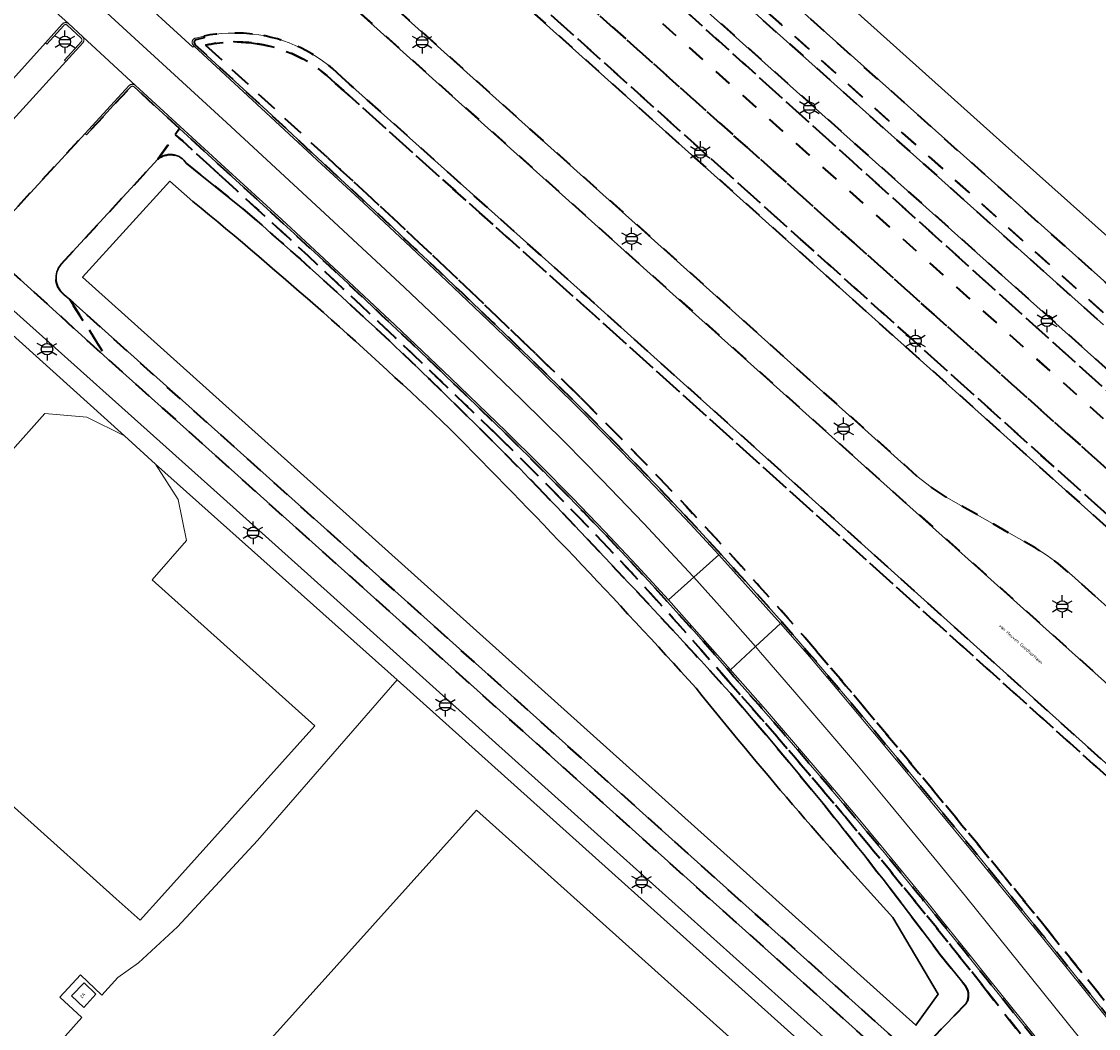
# Model space of a CAD drawing. Extents: x 105780 to 185197, y 477999 to 525027.
# Tile 227 of 562: x 107245 to 107366, y 478479 to 478591. Entities that reach past the tile are written whole.
import ezdxf
from ezdxf.enums import TextEntityAlignment as Align

# ---------------------------------------------------------------- set-up
doc = ezdxf.new("R2010")
doc.units = 0
doc.linetypes.add('XX-HIDDEN', pattern=[4, 2, -2])
for name, color, linetype, lineweight in [('B-GV-GR-MATERIAALGRENS-G', 252, 'XX-HIDDEN', 35), ('B-RO-IE-MEUBILAIR_WEGMEUBILAIR-S', 252, 'Continuous', 25), ('B-WE-GW-WATERGANG_SLOOT_INSTEEK-G', 252, 'Continuous', 30), ('B-XX-KG-KADASTRAAL_BEBOUWING-G', 252, 'Continuous', 20), ('B1-WE-OG-BEBOUWING-T18', 7, 'Continuous', 18), ('B1-WE-OG-TERREIN_ERF-GV', 252, 'Continuous', 18), ('B1-WE-OG-TOPOGRAFIE-T18', 10, 'Continuous', 18), ('B1-WE-VH-VERHARDING_ASFALT-GV', 252, 'Continuous', 18), ('B1-WE-VH-VERHARDING_BETON-GV', 252, 'Continuous', 18), ('B1-WE-VH-VERHARDING_BETONSTRAATSTEEN-GV', 252, 'Continuous', 18), ('B1-WE-VH-VERHARDING_TEGEL-GV', 252, 'Continuous', 18)]:
    doc.layers.add(name, color=color, linetype=linetype, lineweight=lineweight)
doc.styles.add('NLCS-ISO', font='NLCS-ISO.ttf')
doc.styles.add('NLCS-ISO-M200-T18', font='NLCS-ISO.ttf', dxfattribs={"height": 0.36})

# ---------------------------------------------------------------- blocks, each defined once
blk = doc.blocks.new('B-SIE-WEG_LICHTMAST-SO')
at = {"ltscale": 0.1}
for p, q in [((0, 1.27), (0, 2.53)), ((-1.1, 0.63), (-2.19, 1.27)), ((1.1, 0.63), (2.19, 1.27)), ((-1.1, -0.63), (-2.19, -1.27)), ((0, -1.27), (0, -2.53)), ((1.1, -0.63), (2.19, -1.27))]:
    blk.add_line(p, q, dxfattribs=at)
at = {"flags": 128}
for points in [[(-1.16, 0.5), (1.16, 0.5)], [(-1.16, -0.5), (1.16, -0.5)]]:
    blk.add_lwpolyline(points, dxfattribs=at)
at = {"ltscale": 0.1}
blk.add_circle((0, 0), 1.27, dxfattribs=at)
at = {"style": 'NLCS-ISO'}
blk.add_attdef('TYPE', text='', height=1.8, dxfattribs=at).set_placement((0, 2.53), align=Align.BOTTOM_CENTER)

msp = doc.modelspace()

# ---------------------------------------------------------------- linework, layer by layer
at = {"layer": 'B-GV-GR-MATERIAALGRENS-G', "flags": 128}
for points in [[(107151.653, 478750.96), (107140.294, 478761.131), (107126.392, 478773.278), (107114.762, 478783.187), (107103.227, 478792.801), (107087.394, 478805.892), (107086.686, 478805.128), (107102.59, 478792.031), (107114.118, 478782.422), (107125.739, 478772.522), (107126.129, 478772.181), (107139.632, 478760.383), (107170.61, 478732.583), (107186.678, 478718.258), (107208.313, 478698.747), (107219.241, 478689.003), (107229.188, 478680.133), (107271.031, 478642.558), (107366.082, 478557.499), (107407.845, 478520.126), (107464.973, 478468.816), (107479.245, 478456.115), (107491.738, 478444.616), (107503.691, 478434.015), (107508.432, 478429.923), (107515.389, 478424.289), (107518.895, 478421.786), (107521.941, 478419.508), (107529.904, 478414.372), (107535.14, 478411.24), (107538.979, 478409.042), (107543.722, 478406.446), (107548.646, 478404.019), (107553.714, 478401.679), (107558.939, 478399.551), (107565.846, 478396.992), (107572.354, 478394.921), (107577.749, 478393.365), (107578.891, 478393.123), (107583.54, 478392.136), (107591.485, 478390.762), (107597.827, 478389.898), (107605.293, 478389.112), (107609.203, 478388.779), (107608.826, 478389.841), (107605.388, 478390.108), (107597.947, 478390.89), (107591.638, 478391.749), (107583.728, 478393.117), (107577.991, 478394.335), (107572.644, 478395.877), (107566.171, 478397.938), (107559.3, 478400.482), (107554.112, 478402.596), (107549.076, 478404.921), (107544.182, 478407.332), (107539.468, 478409.915), (107535.644, 478412.102), (107530.431, 478415.221), (107522.512, 478420.329), (107519.485, 478422.593), (107515.994, 478425.084), (107509.074, 478430.69), (107504.349, 478434.768), (107498.687, 478439.787), (107492.407, 478445.357), (107479.915, 478456.855), (107465.64, 478469.561), (107408.513, 478520.871), (107366.748, 478558.245), (107271.698, 478643.303), (107229.854, 478680.877), (107208.98, 478699.491), (107187.345, 478719.001), (107171.402, 478733.277)], [(107419.714, 478495.161), (107415.934, 478495.592), (107402.927, 478503.63), (107277.742, 478616.057), (107284.461, 478624.043), (107412.618, 478508.549), (107436.575, 478487.102), (107437.858, 478488.608), (107405.571, 478517.587), (107299.405, 478612.591), (107293.659, 478617.945), (107279.747, 478630.342), (107277.426, 478628.224), (107278.143, 478627.646), (107277.578, 478626.955), (107278.152, 478626.453), (107277.136, 478625.288), (107275.836, 478626.396), (107270.609, 478620.885), (107403.802, 478501.472), (107404.128, 478501.848), (107417.221, 478493.416), (107417.607, 478493.07), (107419.195, 478494.893), (107432.269, 478483.101), (107432.737, 478482.597), (107433.137, 478483.067), (107432.657, 478483.575)], [(107397.955, 478513.288), (107281.54, 478617.323), (107284.267, 478620.342), (107435.018, 478485.275), (107436.575, 478487.102), (107412.618, 478508.549), (107284.461, 478624.043), (107277.742, 478616.057), (107402.927, 478503.63), (107415.934, 478495.592), (107419.714, 478495.161), (107432.657, 478483.575), (107433.137, 478483.067), (107434.494, 478484.66), (107421.141, 478496.487)], [(107284.267, 478620.342), (107281.54, 478617.323), (107397.955, 478513.288), (107421.141, 478496.487), (107434.494, 478484.66), (107435.018, 478485.275)], [(107348.55, 478538.296), (107346.874, 478539.396), (107345.289, 478540.64), (107282.072, 478597.355), (107280.05, 478595.066), (107420.897, 478468.701), (107425.005, 478473.522), (107362.571, 478529.576), (107361.043, 478530.89), (107359.822, 478531.785), (107358.542, 478532.598)], [(107250.806, 478560.311), (107254.98, 478553.763), (107265.944, 478543.933), (107342.76, 478475.06), (107353.598, 478466.81), (107362.992, 478462.67), (107363.57, 478465.875), (107354.133, 478469.704), (107344.838, 478475.753), (107344.018, 478476.455), (107343.792, 478477.012)]]:
    msp.add_lwpolyline(points, close=True, dxfattribs=at)
for points in [[(107183.952, 478724.782), (107154.895, 478751.945), (107154.217, 478753.001), (107154.255, 478754.068), (107151.653, 478750.96), (107171.402, 478733.277), (107187.345, 478719.001), (107208.98, 478699.491), (107229.854, 478680.877), (107271.698, 478643.303), (107366.748, 478558.245), (107408.513, 478520.871), (107465.64, 478469.561), (107479.915, 478456.855), (107492.407, 478445.357), (107498.687, 478439.787), (107504.349, 478434.768), (107509.074, 478430.69), (107515.994, 478425.084), (107519.485, 478422.593), (107522.512, 478420.329), (107530.431, 478415.221), (107535.644, 478412.102), (107539.468, 478409.915), (107544.182, 478407.332), (107549.076, 478404.921), (107554.112, 478402.596), (107559.3, 478400.482), (107566.171, 478397.938), (107572.644, 478395.877), (107577.991, 478394.335), (107583.728, 478393.117), (107591.638, 478391.749), (107597.947, 478390.89), (107605.388, 478390.108), (107608.826, 478389.841), (107607.367, 478393.947)], [(107529.843, 478425.199), (107521.572, 478429.478), (107504.634, 478439.57), (107501.232, 478441.941), (107497.464, 478444.829), (107485.627, 478455.175), (107453.797, 478483.944), (107418.641, 478515.303), (107416.933, 478516.839), (107384.163, 478546.309), (107332.058, 478592.802), (107306.918, 478615.603), (107272.933, 478645.778), (107183.952, 478724.782)], [(107264.674, 478589.021), (107264.673, 478588.999), (107264.674, 478588.976), (107264.677, 478588.954), (107264.81, 478588.736), (107272.82, 478581.346), (107279.021, 478575.57), (107282.928, 478571.97), (107283.296, 478571.628), (107284.867, 478570.168), (107286.819, 478568.353), (107287.706, 478567.52), (107289.299, 478566.027), (107290.694, 478564.718), (107292.03, 478563.454), (107293.705, 478561.868), (107294.552, 478561.066), (107296.676, 478559.037), (107297.929, 478557.841), (107298.394, 478557.396), (107302.219, 478553.709), (107307.199, 478548.859), (107311.727, 478544.287), (107311.805, 478544.206), (107313.558, 478542.393), (107316.198, 478539.661), (107316.41, 478539.436), (107318.138, 478537.603), (107320.612, 478534.979), (107320.996, 478534.563), (107321.775, 478533.718), (107323.854, 478531.466), (107325.176, 478530.007), (107326.191, 478528.888), (107327.065, 478527.923), (107330.242, 478524.351), (107333.504, 478520.615), (107336.515, 478517.055), (107336.879, 478516.623), (107337.735, 478515.605), (107339.517, 478513.487), (107340.418, 478512.41), (107341.147, 478511.539), (107342.509, 478509.912), (107343.646, 478508.546), (107344.816, 478507.142), (107345.492, 478506.329), (107346.979, 478504.533), (107348.173, 478503.091), (107348.466, 478502.738), (107351.43, 478499.14), (107351.545, 478499), (107359.298, 478489.498), (107397.82, 478441.614), (107398.29, 478442.165), (107397.691, 478443.005), (107359.905, 478489.988)], [(107265.743, 478589.698), (107265.744, 478589.693), (107265.788, 478589.483), (107265.332, 478589.378), (107264.879, 478589.259), (107264.858, 478589.253), (107264.837, 478589.245), (107264.816, 478589.235), (107264.797, 478589.224), (107264.779, 478589.211), (107264.762, 478589.197), (107264.746, 478589.181), (107264.731, 478589.164), (107264.718, 478589.146), (107264.707, 478589.127), (107264.697, 478589.107), (107264.688, 478589.086), (107264.682, 478589.065), (107264.677, 478589.043), (107264.674, 478589.021)], [(107265.947, 478588.688), (107279.548, 478576.144)], [(107279.548, 478576.144), (107265.947, 478588.688)], [(107260.646, 478575.977), (107262.552, 478578.669), (107263.054, 478579.378), (107257.986, 478584.028), (107257.966, 478584.044), (107257.944, 478584.057), (107257.921, 478584.069), (107257.897, 478584.079), (107257.873, 478584.087), (107257.848, 478584.093), (107257.822, 478584.097), (107257.797, 478584.098), (107257.771, 478584.098), (107257.745, 478584.095), (107257.72, 478584.09), (107257.695, 478584.084), (107257.671, 478584.074), (107257.648, 478584.063), (107257.625, 478584.05), (107257.604, 478584.036), (107257.584, 478584.019), (107257.566, 478584.001), (107255.697, 478581.974), (107252.677, 478578.698), (107252.509, 478578.841), (107242.909, 478568.428), (107240.789, 478566.602), (107254.98, 478553.763), (107250.806, 478560.311), (107250.202, 478560.848)], [(107280.452, 478584.39), (107281.355, 478583.59), (107307.765, 478559.947), (107309.429, 478558.452), (107371.115, 478503.003), (107372.178, 478501.986), (107373.175, 478500.944), (107374.402, 478499.487), (107380.545, 478490.966), (107381.801, 478489.336), (107383.253, 478487.855), (107413.759, 478460.323), (107414.481, 478461.169), (107383.945, 478488.578), (107382.557, 478489.994), (107381.347, 478491.564), (107375.213, 478500.072), (107373.92, 478501.612), (107372.885, 478502.693), (107371.795, 478503.736), (107310.085, 478559.207), (107308.428, 478560.696), (107282.02, 478584.337), (107281.14, 478585.117)], [(107281.355, 478583.59), (107280.452, 478584.39)], [(107359.905, 478489.988), (107397.691, 478443.005), (107398.29, 478442.165), (107413.759, 478460.323), (107383.253, 478487.855), (107381.801, 478489.336), (107380.545, 478490.966), (107374.402, 478499.487), (107373.175, 478500.944), (107372.178, 478501.986), (107371.115, 478503.003), (107309.429, 478558.452), (107307.765, 478559.947), (107281.355, 478583.59)], [(107263.054, 478579.378), (107262.552, 478578.669), (107263.342, 478578.054), (107267.446, 478574.289)], [(107398.145, 478427.412), (107405.757, 478418.382), (107406.089, 478418.657), (107392.831, 478435.124), (107353.246, 478484.29), (107351.306, 478486.737), (107351.147, 478486.936), (107350.349, 478487.935), (107349.357, 478489.177), (107348.854, 478489.802), (107348.152, 478490.673), (107347.398, 478491.609), (107346.647, 478492.534), (107345.926, 478493.423), (107345.43, 478494.034), (107344.246, 478495.481), (107343.723, 478496.122), (107343.453, 478496.451), (107341.466, 478498.86), (107341.35, 478499), (107338.641, 478502.253), (107338.329, 478502.624), (107337.419, 478503.705), (107335.915, 478505.492), (107335.265, 478506.256), (107334.163, 478507.551), (107333.172, 478508.716), (107332.21, 478509.835), (107331.027, 478511.211), (107330.412, 478511.926), (107328.956, 478513.601), (107327.937, 478514.773), (107327.635, 478515.121), (107324.841, 478518.301), (107324.326, 478518.899), (107320.404, 478523.371), (107319.906, 478523.923), (107318.443, 478525.546), (107316.42, 478527.789), (107315.331, 478528.964), (107313.736, 478530.685), (107312.376, 478532.151), (107310.647, 478533.964), (107308.964, 478535.729), (107308.089, 478536.646), (107305.641, 478539.139), (107304.16, 478540.648), (107303.737, 478541.078), (107299.321, 478545.447), (107294.167, 478550.425), (107293.616, 478550.951), (107291.651, 478552.827), (107288.984, 478555.373), (107287.826, 478556.466), (107285.628, 478558.541), (107283.773, 478560.291), (107281.841, 478562.094), (107279.763, 478564.032), (107278.534, 478565.179), (107275.825, 478567.677), (107273.801, 478569.544), (107273.267, 478570.037), (107267.972, 478574.865), (107263.054, 478579.378)], [(107267.446, 478574.289), (107263.342, 478578.054), (107262.552, 478578.669), (107260.646, 478575.977)], [(107249.844, 478564.251), (107260.646, 478575.977)], [(107263.816, 478575.487), (107270.119, 478570.451)], [(107302.741, 478554.29), (107303.588, 478553.469), (107304.387, 478552.692), (107304.406, 478552.675), (107306.076, 478551.047), (107307.747, 478549.414)], [(107307.747, 478549.414), (107306.076, 478551.047), (107304.406, 478552.675), (107304.387, 478552.692), (107303.588, 478553.469), (107302.741, 478554.29)], [(107347.846, 478487.344), (107350.575, 478483.94)], [(107343.792, 478477.012), (107344.018, 478476.455), (107344.838, 478475.753), (107354.133, 478469.704), (107363.57, 478465.875), (107362.992, 478462.67), (107353.598, 478466.81), (107342.76, 478475.06), (107385.353, 478436.973), (107390.175, 478432.641), (107391.513, 478434.062), (107352.636, 478483.804)], [(107352.636, 478483.804), (107391.513, 478434.062)], [(107350.786, 478481.85), (107345.989, 478476.9)]]:
    msp.add_lwpolyline(points, dxfattribs=at)
for points in [[(107271.195, 478589.92, 0.0752506), (107265.743, 478589.698)], [(107271.081, 478588.926, 0.0822011), (107265.947, 478588.688)], [(107265.947, 478588.688, -0.0822011), (107271.081, 478588.926)], [(107280.452, 478584.39, 0.1717935), (107271.081, 478588.926)], [(107271.081, 478588.926, -0.1717935), (107280.452, 478584.39)], [(107281.14, 478585.117, 0.1712625), (107271.195, 478589.92)], [(107260.646, 478575.977, -0.4611993), (107263.816, 478575.487)], [(107279.548, 478576.144, -0.006815), (107302.741, 478554.29)], [(107302.741, 478554.29, 0.006815), (107279.548, 478576.144)], [(107298.777, 478544.888, 0.0086288), (107267.446, 478574.289)], [(107267.446, 478574.289, -0.0086288), (107298.777, 478544.888)], [(107270.119, 478570.451, -0.0217466), (107302.998, 478539.412)], [(107250.202, 478560.848, -0.4314013), (107249.844, 478564.251)], [(107307.747, 478549.414, -0.0184096), (107334.097, 478521.122)], [(107334.097, 478521.122, 0.0184096), (107307.747, 478549.414)], [(107324.253, 478517.788, 0.0217594), (107298.777, 478544.888)], [(107298.777, 478544.888, -0.0217594), (107324.253, 478517.788)], [(107302.998, 478539.412, -0.0072721), (107324.527, 478516.391)], [(107334.097, 478521.122, -0.005547), (107359.905, 478489.988)], [(107359.905, 478489.988, 0.005547), (107334.097, 478521.122)], [(107352.636, 478483.804, 0.0138049), (107324.253, 478517.788)], [(107324.253, 478517.788, -0.0138049), (107352.636, 478483.804)], [(107324.527, 478516.391, -0.018561), (107347.846, 478487.344)], [(107350.575, 478483.94, -0.3028753), (107350.786, 478481.85)]]:
    msp.add_lwpolyline(points, format="xyb", dxfattribs=at)
at = {"layer": 'B-WE-GW-WATERGANG_SLOOT_INSTEEK-G', "flags": 128}
for points in [[(107077.402, 478853.444), (107098.971, 478834.123), (107146.049, 478791.728), (107160.298, 478778.896), (107163.388, 478776.091), (107162.065, 478774.569), (107150.149, 478761.194), (107155.855, 478756.029), (107157.604, 478754.479), (107161.89, 478750.58), (107175.804, 478738.285), (107260.667, 478662.31), (107275.757, 478648.691), (107280.581, 478644.337), (107354.485, 478578.097), (107398.86, 478538.508)], [(107398.86, 478538.508), (107354.485, 478578.097), (107280.581, 478644.337), (107275.757, 478648.691), (107272.933, 478645.778), (107306.918, 478615.603), (107332.058, 478592.802), (107384.163, 478546.309)], [(107260.646, 478575.977), (107249.844, 478564.251)], [(107270.119, 478570.451), (107263.816, 478575.487)], [(107342.593, 478491.43), (107347.658, 478482.887), (107345.167, 478479.422), (107252.236, 478562.819), (107261.983, 478573.509)], [(107264.546, 478571.267), (107261.983, 478573.509), (107252.236, 478562.819), (107345.167, 478479.422), (107347.658, 478482.887), (107342.593, 478491.43)], [(107261.983, 478573.509), (107264.546, 478571.267)], [(107250.202, 478560.848), (107250.806, 478560.311), (107343.792, 478477.012)], [(107350.575, 478483.94), (107347.846, 478487.344)], [(107345.989, 478476.9), (107350.786, 478481.85)]]:
    msp.add_lwpolyline(points, dxfattribs=at)
for points in [[(107263.816, 478575.487, 0.4611993), (107260.646, 478575.977)], [(107264.546, 478571.267, -0.0184711), (107293.18, 478545.924)], [(107293.18, 478545.924, 0.0184711), (107264.546, 478571.267)], [(107302.998, 478539.412, 0.0217466), (107270.119, 478570.451)], [(107249.844, 478564.251, 0.4314013), (107250.202, 478560.848)], [(107293.18, 478545.924, -0.0115966), (107320.649, 478516.999)], [(107320.649, 478516.999, 0.0115966), (107293.18, 478545.924)], [(107324.527, 478516.391, 0.0072721), (107302.998, 478539.412)], [(107320.649, 478516.999, 0.0160182), (107342.593, 478491.43)], [(107342.593, 478491.43, -0.0160182), (107320.649, 478516.999)], [(107347.846, 478487.344, 0.018561), (107324.527, 478516.391)], [(107350.786, 478481.85, 0.3028753), (107350.575, 478483.94)]]:
    msp.add_lwpolyline(points, format="xyb", dxfattribs=at)
at = {"layer": 'B-XX-KG-KADASTRAAL_BEBOUWING-G', "flags": 128}
for points in [[(107260.38, 478541.98), (107256.91, 478545.11), (107252.72, 478547.19), (107248.04, 478547.62), (107244.138, 478543.235), (107242.11, 478545.04), (107237.04, 478539.39), (107239.01, 478537.72), (107223.28, 478520.12), (107233.42, 478511.03), (107234.752, 478512.518), (107255.99, 478493.51), (107258.662, 478491.118), (107261.071, 478493.8), (107278.12, 478512.78), (107259.99, 478529.08), (107263.84, 478533.45), (107262.89, 478538.04)], [(107340.979, 478463.192), (107296.158, 478503.39), (107245.785, 478447.4), (107279.536, 478417.035), (107306.289, 478446.772), (107317.478, 478436.706)], [(107253.728, 478482.872), (107252.401, 478484.147), (107250.997, 478482.711), (107252.374, 478481.41)]]:
    msp.add_lwpolyline(points, close=True, dxfattribs=at)
at = {"layer": 'B1-WE-OG-TERREIN_ERF-GV', "flags": 128}
for points in [[(107244.138, 478543.235), (107248.04, 478547.62), (107252.72, 478547.19), (107256.91, 478545.11), (107243.267, 478557.417)], [(107235.276, 478461.425), (107252.153, 478480.261), (107249.685, 478482.557), (107251.99, 478485.017), (107254.384, 478482.773), (107256.164, 478484.742), (107258.462, 478486.373), (107262.837, 478490.383), (107271.73, 478500), (107287.313, 478517.932), (107260.38, 478541.98), (107262.89, 478538.04), (107263.84, 478533.45), (107259.99, 478529.08), (107278.12, 478512.78), (107261.071, 478493.8), (107258.662, 478491.118), (107255.99, 478493.51), (107234.752, 478512.518)]]:
    msp.add_lwpolyline(points, dxfattribs=at)
for points in [[(107334.84, 478475.29), (107287.313, 478517.932), (107271.73, 478500), (107262.837, 478490.383), (107258.462, 478486.373), (107256.164, 478484.742), (107254.384, 478482.773), (107251.99, 478485.017), (107249.685, 478482.557), (107252.153, 478480.261), (107235.276, 478461.425), (107219.188, 478443.288), (107220.404, 478442.199), (107223.983, 478438.993), (107229.384, 478434.161), (107268.528, 478399.141), (107273.93, 478394.306), (107292.035, 478378.112), (107331.569, 478422.167), (107332.6, 478421.24), (107350.454, 478441.216), (107347.884, 478443.691), (107357.821, 478454.671)], [(107340.979, 478463.192), (107317.478, 478436.706), (107306.289, 478446.772), (107279.536, 478417.035), (107245.785, 478447.4), (107296.158, 478503.39)], [(107253.728, 478482.872), (107252.374, 478481.41), (107250.997, 478482.711), (107252.401, 478484.147)]]:
    msp.add_lwpolyline(points, close=True, dxfattribs=at)
at = {"layer": 'B1-WE-VH-VERHARDING_ASFALT-GV', "flags": 128}
for points in [[(107420.897, 478468.701), (107280.05, 478595.066), (107273.267, 478601.152), (107273.069, 478601.379), (107272.946, 478601.651), (107262.189, 478611.213), (107261.828, 478611.383), (107261.506, 478611.618), (107259.207, 478613.679), (107256.974, 478615.681), (107251.364, 478620.711), (107248.196, 478616.697), (107245.096, 478612.808)], [(107403.802, 478501.472), (107270.609, 478620.885)], [(107282.072, 478597.355), (107345.289, 478540.64), (107346.874, 478539.396), (107348.55, 478538.296), (107358.542, 478532.598), (107359.822, 478531.785), (107361.043, 478530.89), (107362.571, 478529.576), (107425.005, 478473.522)], [(107257.201, 478595.171), (107264.544, 478588.472), (107264.638, 478588.595), (107264.47, 478588.871), (107264.461, 478588.913), (107264.455, 478588.956), (107264.453, 478588.999), (107264.454, 478589.026), (107264.455, 478589.042), (107264.461, 478589.084), (107264.471, 478589.126), (107264.484, 478589.167), (107264.501, 478589.207), (107264.521, 478589.245), (107264.544, 478589.281), (107264.571, 478589.315), (107264.6, 478589.346), (107264.632, 478589.375), (107264.667, 478589.401), (107264.681, 478589.41), (107264.703, 478589.424), (107264.742, 478589.443), (107264.782, 478589.459), (107264.823, 478589.471), (107265.743, 478589.698)], [(107233.721, 478572.988), (107248.098, 478588.937), (107249.962, 478591.005), (107249.989, 478591.039), (107250.019, 478591.069), (107250.052, 478591.098), (107250.087, 478591.123), (107250.124, 478591.144), (107250.163, 478591.163), (107250.203, 478591.178), (107250.245, 478591.189), (107250.287, 478591.196), (107250.33, 478591.199), (107250.364, 478591.199), (107250.373, 478591.199), (107250.416, 478591.195), (107250.458, 478591.187), (107250.499, 478591.175), (107250.539, 478591.159), (107250.578, 478591.14), (107250.615, 478591.118), (107250.649, 478591.092), (107247.065, 478594.354)], [(107242.909, 478568.428), (107252.509, 478578.841), (107257.405, 478584.151), (107257.437, 478584.182), (107257.471, 478584.211), (107257.507, 478584.236), (107257.545, 478584.259), (107257.585, 478584.278), (107257.627, 478584.293), (107257.669, 478584.306), (107257.713, 478584.314), (107257.757, 478584.319), (107257.801, 478584.32), (107257.846, 478584.318), (107257.89, 478584.311), (107257.933, 478584.301), (107257.975, 478584.288), (107257.992, 478584.281), (107258.016, 478584.271), (107258.056, 478584.25), (107258.094, 478584.227), (107258.129, 478584.2), (107252.252, 478589.6), (107252.282, 478589.565), (107252.308, 478589.528), (107252.332, 478589.488), (107252.351, 478589.446), (107252.366, 478589.403), (107252.378, 478589.358), (107252.385, 478589.313), (107252.388, 478589.267), (107252.387, 478589.221), (107252.381, 478589.176), (107252.372, 478589.131), (107252.358, 478589.087), (107252.341, 478589.044), (107252.319, 478589.004), (107252.294, 478588.965), (107252.266, 478588.929), (107250.369, 478586.848), (107235.934, 478571.012)], [(107281.14, 478585.117), (107282.02, 478584.337), (107308.428, 478560.696), (107310.085, 478559.207), (107371.795, 478503.736)]]:
    msp.add_lwpolyline(points, dxfattribs=at)
at = {"layer": 'B1-WE-VH-VERHARDING_ASFALT-GV'}
for points in [[(107265.743, 478589.698, -0.0752506), (107271.195, 478589.92)], [(107271.195, 478589.92, -0.1712625), (107281.14, 478585.117)]]:
    msp.add_lwpolyline(points, format="xyb", dxfattribs=at)
at = {"layer": 'B1-WE-VH-VERHARDING_BETON-GV', "flags": 128}
for points in [[(107247.065, 478594.354), (107250.649, 478591.092), (107252.252, 478589.6), (107258.129, 478584.2), (107268.12, 478575.028), (107274.472, 478569.23), (107280.783, 478563.388), (107287.054, 478557.503), (107293.285, 478551.575), (107299.475, 478545.605), (107303.189, 478541.939), (107306.859, 478538.227), (107310.483, 478534.472), (107314.061, 478530.672), (107317.593, 478526.829), (107320.385, 478529.352), (107320.315, 478529.43), (107314.83, 478535.337), (107310.146, 478540.224), (107306.042, 478544.393), (107301.192, 478549.164), (107293.114, 478556.939), (107288.139, 478561.653), (107280.27, 478569.002), (107268.279, 478580.053), (107251.371, 478595.6)], [(107251.371, 478595.6), (107268.279, 478580.053), (107280.27, 478569.002), (107288.139, 478561.653), (107293.114, 478556.939), (107301.192, 478549.164), (107306.042, 478544.393), (107310.146, 478540.224), (107314.83, 478535.337), (107320.315, 478529.43), (107320.385, 478529.352), (107323.18, 478531.877), (107320.013, 478535.299), (107316.815, 478538.693), (107313.588, 478542.058), (107310.331, 478545.395), (107307.044, 478548.702), (107302.073, 478553.545), (107297.48, 478557.968), (107292.864, 478562.366), (107288.223, 478566.739), (107283.559, 478571.086), (107278.871, 478575.408), (107272.671, 478581.184), (107264.638, 478588.595), (107264.544, 478588.472), (107257.201, 478595.171)], [(107397.82, 478441.614), (107359.298, 478489.498), (107351.545, 478499), (107351.43, 478499.14), (107348.466, 478502.738), (107348.173, 478503.091), (107346.979, 478504.533), (107345.492, 478506.329), (107344.816, 478507.142), (107343.646, 478508.546), (107342.509, 478509.912), (107341.147, 478511.539), (107340.418, 478512.41), (107339.517, 478513.487), (107337.735, 478515.605), (107336.879, 478516.623), (107336.515, 478517.055), (107333.504, 478520.615), (107330.242, 478524.351), (107330.08, 478524.202), (107333.337, 478520.472), (107336.948, 478516.2), (107340.546, 478511.916), (107344.13, 478507.622), (107347.702, 478503.316), (107351.26, 478499), (107359.127, 478489.36), (107387.034, 478454.659)], [(107381.178, 478449.947), (107353.418, 478484.427), (107351.089, 478487.364), (107348.746, 478490.289), (107346.389, 478493.204), (107344.019, 478496.107), (107341.635, 478499), (107338.359, 478502.931), (107335.058, 478506.841), (107331.732, 478510.731), (107328.382, 478514.598), (107325.007, 478518.445), (107324.487, 478519.047), (107324.326, 478518.899), (107324.841, 478518.301), (107327.635, 478515.121), (107327.937, 478514.773), (107328.956, 478513.601), (107330.412, 478511.926), (107331.027, 478511.211), (107332.21, 478509.835), (107333.172, 478508.716), (107334.163, 478507.551), (107335.265, 478506.256), (107335.915, 478505.492), (107337.419, 478503.705), (107338.329, 478502.624), (107338.641, 478502.253), (107341.35, 478499), (107341.466, 478498.86), (107343.453, 478496.451), (107343.723, 478496.122), (107344.246, 478495.481), (107345.43, 478494.034), (107345.926, 478493.423), (107346.647, 478492.534), (107347.398, 478491.609), (107348.152, 478490.673), (107348.854, 478489.802), (107349.357, 478489.177), (107350.349, 478487.935), (107351.147, 478486.936), (107351.306, 478486.737), (107353.246, 478484.29), (107392.831, 478435.124)]]:
    msp.add_lwpolyline(points, dxfattribs=at)
for points in [[(107248.098, 478588.937), (107248.26, 478588.788), (107250.134, 478590.867), (107250.148, 478590.886), (107250.164, 478590.903), (107250.181, 478590.919), (107250.2, 478590.933), (107250.219, 478590.945), (107250.24, 478590.956), (107250.262, 478590.965), (107250.284, 478590.971), (107250.307, 478590.976), (107250.33, 478590.979), (107250.349, 478590.979), (107250.354, 478590.979), (107250.377, 478590.977), (107250.4, 478590.974), (107250.423, 478590.968), (107250.445, 478590.96), (107250.466, 478590.95), (107250.487, 478590.938), (107250.506, 478590.925), (107252.096, 478589.444), (107252.112, 478589.425), (107252.126, 478589.404), (107252.139, 478589.382), (107252.149, 478589.359), (107252.157, 478589.335), (107252.163, 478589.31), (107252.167, 478589.285), (107252.168, 478589.26), (107252.167, 478589.235), (107252.164, 478589.21), (107252.159, 478589.185), (107252.151, 478589.161), (107252.144, 478589.143), (107252.142, 478589.138), (107252.13, 478589.116), (107252.116, 478589.095), (107252.101, 478589.075), (107250.207, 478586.997), (107250.369, 478586.848), (107252.266, 478588.929), (107252.294, 478588.965), (107252.319, 478589.004), (107252.341, 478589.044), (107252.358, 478589.087), (107252.372, 478589.131), (107252.381, 478589.176), (107252.387, 478589.221), (107252.388, 478589.267), (107252.385, 478589.313), (107252.378, 478589.358), (107252.366, 478589.403), (107252.351, 478589.446), (107252.332, 478589.488), (107252.308, 478589.528), (107252.282, 478589.565), (107252.252, 478589.6), (107250.649, 478591.092), (107250.615, 478591.118), (107250.578, 478591.14), (107250.539, 478591.159), (107250.499, 478591.175), (107250.458, 478591.187), (107250.416, 478591.195), (107250.373, 478591.199), (107250.364, 478591.199), (107250.33, 478591.199), (107250.287, 478591.196), (107250.245, 478591.189), (107250.203, 478591.178), (107250.163, 478591.163), (107250.124, 478591.144), (107250.087, 478591.123), (107250.052, 478591.098), (107250.019, 478591.069), (107249.989, 478591.039), (107249.962, 478591.005)], [(107264.454, 478589.026), (107264.453, 478588.999), (107264.455, 478588.956), (107264.461, 478588.913), (107264.47, 478588.871), (107264.638, 478588.595), (107272.671, 478581.184), (107278.871, 478575.408), (107283.559, 478571.086), (107288.223, 478566.739), (107292.864, 478562.366), (107297.48, 478557.968), (107302.073, 478553.545), (107307.044, 478548.702), (107310.331, 478545.395), (107313.588, 478542.058), (107316.815, 478538.693), (107320.013, 478535.299), (107323.18, 478531.877), (107330.08, 478524.202), (107330.242, 478524.351), (107327.065, 478527.923), (107326.191, 478528.888), (107325.176, 478530.007), (107323.854, 478531.466), (107321.775, 478533.718), (107320.996, 478534.563), (107320.612, 478534.979), (107318.138, 478537.603), (107316.41, 478539.436), (107316.198, 478539.661), (107313.558, 478542.393), (107311.805, 478544.206), (107311.727, 478544.287), (107307.199, 478548.859), (107302.219, 478553.709), (107298.394, 478557.396), (107297.929, 478557.841), (107296.676, 478559.037), (107294.552, 478561.066), (107293.705, 478561.868), (107292.03, 478563.454), (107290.694, 478564.718), (107289.299, 478566.027), (107287.706, 478567.52), (107286.819, 478568.353), (107284.867, 478570.168), (107283.296, 478571.628), (107282.928, 478571.97), (107279.021, 478575.57), (107272.82, 478581.346), (107264.81, 478588.736), (107264.677, 478588.954), (107264.674, 478588.976), (107264.673, 478588.999), (107264.674, 478589.021), (107264.677, 478589.043), (107264.682, 478589.065), (107264.688, 478589.086), (107264.697, 478589.107), (107264.707, 478589.127), (107264.718, 478589.146), (107264.731, 478589.164), (107264.746, 478589.181), (107264.762, 478589.197), (107264.779, 478589.211), (107264.797, 478589.224), (107264.816, 478589.235), (107264.837, 478589.245), (107264.858, 478589.253), (107264.879, 478589.259), (107265.332, 478589.378), (107265.788, 478589.483), (107265.744, 478589.693), (107265.743, 478589.698), (107264.823, 478589.471), (107264.782, 478589.459), (107264.742, 478589.443), (107264.703, 478589.424), (107264.681, 478589.41), (107264.667, 478589.401), (107264.632, 478589.375), (107264.6, 478589.346), (107264.571, 478589.315), (107264.544, 478589.281), (107264.521, 478589.245), (107264.501, 478589.207), (107264.484, 478589.167), (107264.471, 478589.126), (107264.461, 478589.084), (107264.455, 478589.042)], [(107324.326, 478518.899), (107324.487, 478519.047), (107317.593, 478526.829), (107314.061, 478530.672), (107310.483, 478534.472), (107306.859, 478538.227), (107303.189, 478541.939), (107299.475, 478545.605), (107293.285, 478551.575), (107287.054, 478557.503), (107280.783, 478563.388), (107274.472, 478569.23), (107268.12, 478575.028), (107258.129, 478584.2), (107258.094, 478584.227), (107258.056, 478584.25), (107258.016, 478584.271), (107257.992, 478584.281), (107257.975, 478584.288), (107257.933, 478584.301), (107257.89, 478584.311), (107257.846, 478584.318), (107257.801, 478584.32), (107257.757, 478584.319), (107257.713, 478584.314), (107257.669, 478584.306), (107257.627, 478584.293), (107257.585, 478584.278), (107257.545, 478584.259), (107257.507, 478584.236), (107257.471, 478584.211), (107257.437, 478584.182), (107257.405, 478584.151), (107252.509, 478578.841), (107252.677, 478578.698), (107255.697, 478581.974), (107257.566, 478584.001), (107257.584, 478584.019), (107257.604, 478584.036), (107257.625, 478584.05), (107257.648, 478584.063), (107257.671, 478584.074), (107257.695, 478584.084), (107257.72, 478584.09), (107257.745, 478584.095), (107257.771, 478584.098), (107257.797, 478584.098), (107257.822, 478584.097), (107257.848, 478584.093), (107257.873, 478584.087), (107257.897, 478584.079), (107257.921, 478584.069), (107257.944, 478584.057), (107257.966, 478584.044), (107257.986, 478584.028), (107263.054, 478579.378), (107267.972, 478574.865), (107273.267, 478570.037), (107273.801, 478569.544), (107275.825, 478567.677), (107278.534, 478565.179), (107279.763, 478564.032), (107281.841, 478562.094), (107283.773, 478560.291), (107285.628, 478558.541), (107287.826, 478556.466), (107288.984, 478555.373), (107291.651, 478552.827), (107293.616, 478550.951), (107294.167, 478550.425), (107299.321, 478545.447), (107303.737, 478541.078), (107304.16, 478540.648), (107305.641, 478539.139), (107308.089, 478536.646), (107308.964, 478535.729), (107310.647, 478533.964), (107312.376, 478532.151), (107313.736, 478530.685), (107315.331, 478528.964), (107316.42, 478527.789), (107318.443, 478525.546), (107319.906, 478523.923), (107320.404, 478523.371)], [(107323.18, 478531.877), (107320.385, 478529.352), (107323.894, 478525.468), (107327.281, 478521.622), (107330.08, 478524.202)], [(107320.385, 478529.352), (107317.593, 478526.829), (107324.487, 478519.047), (107327.281, 478521.622), (107323.894, 478525.468)], [(107330.08, 478524.202), (107327.281, 478521.622), (107327.855, 478520.971), (107331.682, 478516.561), (107335.019, 478512.66), (107338.527, 478508.515), (107342.247, 478504.075), (107347.682, 478497.501), (107350.69, 478493.819), (107384.102, 478452.299), (107387.034, 478454.659), (107359.127, 478489.36), (107351.26, 478499), (107347.702, 478503.316), (107344.13, 478507.622), (107340.546, 478511.916), (107336.948, 478516.2), (107333.337, 478520.472)], [(107327.281, 478521.622), (107324.487, 478519.047), (107325.007, 478518.445), (107328.382, 478514.598), (107331.732, 478510.731), (107335.058, 478506.841), (107338.359, 478502.931), (107341.635, 478499), (107344.019, 478496.107), (107346.389, 478493.204), (107348.746, 478490.289), (107351.089, 478487.364), (107353.418, 478484.427), (107381.178, 478449.947), (107384.102, 478452.299), (107350.69, 478493.819), (107347.682, 478497.501), (107342.247, 478504.075), (107338.527, 478508.515), (107335.019, 478512.66), (107331.682, 478516.561), (107327.855, 478520.971)]]:
    msp.add_lwpolyline(points, close=True, dxfattribs=at)
at = {"layer": 'B1-WE-VH-VERHARDING_BETONSTRAATSTEEN-GV', "flags": 128}
msp.add_lwpolyline([(107235.934, 478571.012), (107250.369, 478586.848), (107250.207, 478586.997), (107252.101, 478589.075), (107252.116, 478589.095), (107252.13, 478589.116), (107252.142, 478589.138), (107252.144, 478589.143), (107252.151, 478589.161), (107252.159, 478589.185), (107252.164, 478589.21), (107252.167, 478589.235), (107252.168, 478589.26), (107252.167, 478589.285), (107252.163, 478589.31), (107252.157, 478589.335), (107252.149, 478589.359), (107252.139, 478589.382), (107252.126, 478589.404), (107252.112, 478589.425), (107252.096, 478589.444), (107250.506, 478590.925), (107250.487, 478590.938), (107250.466, 478590.95), (107250.445, 478590.96), (107250.423, 478590.968), (107250.4, 478590.974), (107250.377, 478590.977), (107250.354, 478590.979), (107250.349, 478590.979), (107250.33, 478590.979), (107250.307, 478590.976), (107250.284, 478590.971), (107250.262, 478590.965), (107250.24, 478590.956), (107250.219, 478590.945), (107250.2, 478590.933), (107250.181, 478590.919), (107250.164, 478590.903), (107250.148, 478590.886), (107250.134, 478590.867), (107248.26, 478588.788), (107248.098, 478588.937), (107233.721, 478572.988)], dxfattribs=at)
at = {"layer": 'B1-WE-VH-VERHARDING_TEGEL-GV', "flags": 128}
for points in [[(107366.082, 478557.499), (107271.031, 478642.558), (107270.758, 478638.439), (107270.855, 478638.353), (107279.747, 478630.342), (107293.659, 478617.945), (107299.405, 478612.591), (107405.571, 478517.587), (107437.858, 478488.608), (107451.96, 478475.951), (107453.493, 478474.48)], [(107254.98, 478553.763), (107240.789, 478566.602), (107237.096, 478562.912), (107237.718, 478562.983), (107238.139, 478563.125), (107238.593, 478563.209), (107239.093, 478563.218), (107240.032, 478562.913), (107241.006, 478562.234), (107266.877, 478539.089), (107277.676, 478529.392), (107310.411, 478500), (107336.282, 478476.834), (107383.291, 478434.785), (107390.009, 478428.732)], [(107336.282, 478476.834), (107310.411, 478500), (107277.676, 478529.392), (107266.877, 478539.089), (107241.006, 478562.234), (107240.032, 478562.913), (107239.093, 478563.218), (107238.593, 478563.209), (107238.139, 478563.125), (107237.718, 478562.983), (107237.096, 478562.912), (107241.466, 478558.996), (107243.228, 478557.451), (107243.267, 478557.417), (107256.91, 478545.11), (107260.38, 478541.98), (107287.313, 478517.932), (107334.84, 478475.29)], [(107391.513, 478434.062), (107390.175, 478432.641), (107385.353, 478436.973), (107342.76, 478475.06), (107265.944, 478543.933), (107254.98, 478553.763)]]:
    msp.add_lwpolyline(points, dxfattribs=at)

# ---------------------------------------------------------------- block references
at = {"layer": 'B-RO-IE-MEUBILAIR_WEGMEUBILAIR-S', "xscale": 0.5, "yscale": 0.5, "zscale": 0.5}
for p in [(107250.273, 478589.061), (107290.107, 478589.023), (107333.287, 478581.715), (107321.144, 478576.715), (107313.468, 478567.1), (107359.781, 478557.946), (107345.123, 478555.714), (107248.272, 478554.793), (107337.1, 478545.897), (107271.246, 478534.316), (107361.489, 478526.11), (107292.685, 478515.094), (107314.579, 478495.371)]:
    msp.add_blockref('B-SIE-WEG_LICHTMAST-SO', p, dxfattribs=at)

# ---------------------------------------------------------------- texts
at = {"layer": 'B1-WE-OG-BEBOUWING-T18', "style": 'NLCS-ISO-M200-T18'}
msp.add_text('2A', height=0.36, rotation=47.2, dxfattribs=at).set_placement((107252.241, 478482.738), align=Align.MIDDLE)
at = {"layer": 'B1-WE-OG-TOPOGRAFIE-T18', "style": 'NLCS-ISO-M200-T18'}
msp.add_text('van Heuven Goedhartlaan', height=0.36, rotation=318.2, dxfattribs=at).set_placement((107356.881, 478521.902), align=Align.MIDDLE)

doc.saveas('drawing.dxf')
